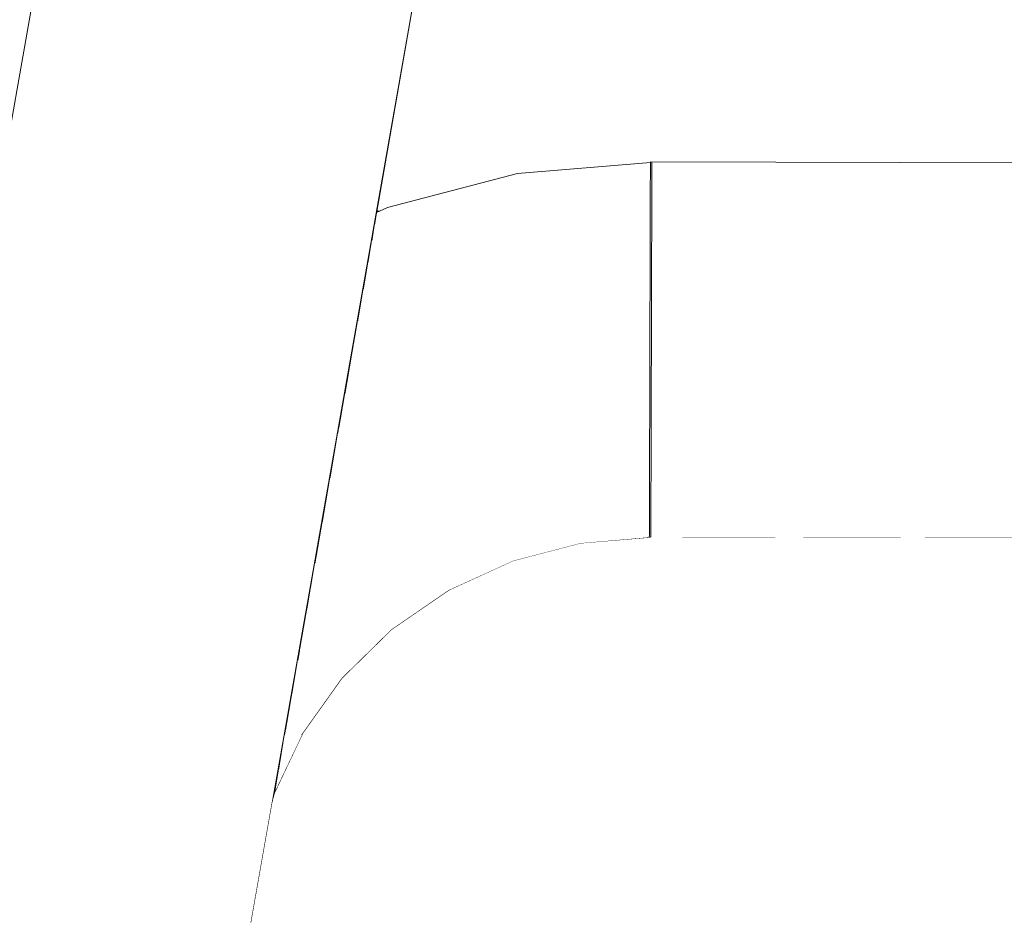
# Model space of a CAD drawing. Header units: millimetres. Extents: x -30280 to 309309, y -17460 to 4378.
# Tile 1006 of 1056: x 284858 to 284900, y -13073 to -13035. Entities that reach past the tile are written whole.
import ezdxf

# ---------------------------------------------------------------- set-up
doc = ezdxf.new("R2010")
doc.units = ezdxf.units.MM
doc.header["$MEASUREMENT"] = 0
doc.linetypes.add('Wipeout_Contour', pattern=[1000, 0, -1000])
doc.layers.add('Nuevo_08_E_Envans secs', color=7, linetype='Continuous')
doc.layers.add('Nuevo_09_EI_Mobiliari general', color=7, linetype='Continuous')
doc.layers.add('Nuevo_09_EI_Mobiliari general_Pluma_Nº__1', color=7, linetype='Continuous', lineweight=5)

# ---------------------------------------------------------------- blocks, each defined once
blk = doc.blocks.new('Elem Sección_751_7', base_point=(301400.27, -13459.976))
at = {"color": 254, "linetype": 'Wipeout_Contour', "lineweight": 0, "ltscale": 855515.925226}
blk.add_wipeout([(284873.36, -13043.221), (284873.349, -13043.285), (284873.49, -13043.221)], dxfattribs=at).dxf.layer = 'Nuevo_09_EI_Mobiliari general'
at = {"color": 254, "linetype": 'Wipeout_Contour', "lineweight": 0, "ltscale": 855512.058564}
blk.add_wipeout([(284871.739, -13052.414), (284871.688, -13052.708), (284871.843, -13052.601)], dxfattribs=at).dxf.layer = 'Nuevo_09_EI_Mobiliari general'
at = {"color": 254, "linetype": 'Wipeout_Contour', "lineweight": 0, "ltscale": 855508.47807}
blk.add_wipeout([(284869.72, -13063.864), (284870.554, -13062.694), (284869.987, -13062.353)], dxfattribs=at).dxf.layer = 'Nuevo_09_EI_Mobiliari general'
at = {"color": 254, "linetype": 'Wipeout_Contour', "lineweight": 0, "ltscale": 2851574.238294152}
blk.add_wipeout([(284835.47, -13007.674), (284835.47, -13043.221), (284857.114, -13043.221), (284859.179, -13031.509), (284860.671, -13025.942), (284863.11, -13020.719), (284866.42, -13016.001), (284870.501, -13011.93), (284875.227, -13008.632), (284877.292, -13007.674)], dxfattribs=at).dxf.layer = 'Nuevo_09_EI_Mobiliari general'
at = {"color": 254, "linetype": 'Wipeout_Contour', "lineweight": 0, "ltscale": 10843608.69459823}
blk.add_wipeout([(284874.936, -13034.287), (284873.36, -13043.221), (284873.49, -13043.221), (284873.817, -13043.071), (284879.368, -13041.62), (284885.027, -13041.147), (284885.027, -13041.12), (285060.47, -13041.603), (285235.913, -13041.12), (285235.913, -13041.147), (285241.573, -13041.62), (285247.123, -13043.071), (285247.45, -13043.221), (285247.58, -13043.221), (285246.005, -13034.287), (285245.236, -13031.419), (285243.979, -13028.729), (285242.274, -13026.298), (285240.172, -13024.201), (285237.737, -13022.502), (285235.044, -13021.252), (285232.174, -13020.49), (285229.215, -13020.239), (285229.215, -13020.217), (285073.662, -13020.652), (285073.661, -13020.725), (285060.47, -13020.689), (285047.279, -13020.725), (285047.279, -13020.652), (284891.725, -13020.217), (284891.725, -13020.239), (284888.766, -13020.49), (284885.896, -13021.252), (284883.203, -13022.502), (284880.768, -13024.201), (284878.666, -13026.298), (284876.961, -13028.729), (284875.705, -13031.419)], dxfattribs=at).dxf.layer = 'Nuevo_09_EI_Mobiliari general'
at = {"color": 254, "linetype": 'Wipeout_Contour', "lineweight": 0, "ltscale": 1140575.05183699}
blk.add_wipeout([(284810.47, -13353.819), (284867.057, -13032.898), (284865.689, -13032.657), (284810.47, -13345.819)], dxfattribs=at).dxf.layer = 'Nuevo_09_EI_Mobiliari general'
at = {"color": 254, "linetype": 'Wipeout_Contour', "lineweight": 0, "ltscale": 1140579.5670954}
blk.add_wipeout([(284811.881, -13353.819), (284868.425, -13033.139), (284867.057, -13032.898), (284810.47, -13353.819)], dxfattribs=at).dxf.layer = 'Nuevo_09_EI_Mobiliari general'
at = {"color": 254, "linetype": 'Wipeout_Contour', "lineweight": 0, "ltscale": 1140688.084983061}
blk.add_wipeout([(284873.328, -13043.405), (284873.776, -13043.2), (284873.817, -13043.071), (284873.349, -13043.285)], dxfattribs=at).dxf.layer = 'Nuevo_09_EI_Mobiliari general'
at = {"color": 254, "linetype": 'Wipeout_Contour', "lineweight": 0, "ltscale": 1140699.910991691}
blk.add_wipeout([(284879.368, -13041.62), (284873.817, -13043.071), (284873.776, -13043.2), (284879.347, -13041.743)], dxfattribs=at).dxf.layer = 'Nuevo_09_EI_Mobiliari general'
at = {"color": 254, "linetype": 'Wipeout_Contour', "lineweight": 0, "ltscale": 1425905.02358534}
blk.add_wipeout([(284879.368, -13041.62), (284879.347, -13041.743), (284885.027, -13041.269), (284885.027, -13041.242), (284885.027, -13041.147)], dxfattribs=at).dxf.layer = 'Nuevo_09_EI_Mobiliari general'
at = {"color": 254, "linetype": 'Wipeout_Contour', "lineweight": 0, "ltscale": 1140687.938415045}
blk.add_wipeout([(284873.257, -13043.81), (284873.817, -13043.554), (284873.776, -13043.2), (284873.328, -13043.405)], dxfattribs=at).dxf.layer = 'Nuevo_09_EI_Mobiliari general'
at = {"color": 254, "linetype": 'Wipeout_Contour', "lineweight": 0, "ltscale": 1140699.95541328}
blk.add_wipeout([(284879.347, -13041.743), (284873.776, -13043.2), (284873.817, -13043.554), (284879.368, -13042.102)], dxfattribs=at).dxf.layer = 'Nuevo_09_EI_Mobiliari general'
at = {"color": 254, "linetype": 'Wipeout_Contour', "lineweight": 0, "ltscale": 1425905.095113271}
blk.add_wipeout([(284879.347, -13041.743), (284879.368, -13042.102), (284885.027, -13041.629), (284885.027, -13041.603), (284885.027, -13041.269)], dxfattribs=at).dxf.layer = 'Nuevo_09_EI_Mobiliari general'
at = {"color": 254, "linetype": 'Wipeout_Contour', "lineweight": 0, "ltscale": 1140688.058961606}
blk.add_wipeout([(284873.137, -13044.489), (284873.94, -13044.122), (284873.817, -13043.554), (284873.257, -13043.81)], dxfattribs=at).dxf.layer = 'Nuevo_09_EI_Mobiliari general'
at = {"color": 254, "linetype": 'Wipeout_Contour', "lineweight": 0, "ltscale": 1140700.280185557}
blk.add_wipeout([(284879.368, -13042.102), (284873.817, -13043.554), (284873.94, -13044.122), (284879.429, -13042.686)], dxfattribs=at).dxf.layer = 'Nuevo_09_EI_Mobiliari general'
at = {"color": 254, "linetype": 'Wipeout_Contour', "lineweight": 0, "ltscale": 1425905.287934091}
blk.add_wipeout([(284879.368, -13042.102), (284879.429, -13042.686), (284885.026, -13042.219), (284885.026, -13042.192), (284885.027, -13041.629)], dxfattribs=at).dxf.layer = 'Nuevo_09_EI_Mobiliari general'
at = {"color": 254, "linetype": 'Wipeout_Contour', "lineweight": 0, "ltscale": 1140688.259359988}
blk.add_wipeout([(284873.137, -13044.489), (284872.972, -13045.421), (284874.14, -13044.887), (284873.94, -13044.122)], dxfattribs=at).dxf.layer = 'Nuevo_09_EI_Mobiliari general'
at = {"color": 254, "linetype": 'Wipeout_Contour', "lineweight": 0, "ltscale": 1141084.018716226}
blk.add_wipeout([(284885.027, -13041.12), (284885.027, -13041.242), (285060.47, -13041.724), (285060.47, -13041.603)], dxfattribs=at).dxf.layer = 'Nuevo_09_EI_Mobiliari general'
at = {"color": 254, "linetype": 'Wipeout_Contour', "lineweight": 0, "ltscale": 1140700.882680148}
blk.add_wipeout([(284879.429, -13042.686), (284873.94, -13044.122), (284874.14, -13044.887), (284879.53, -13043.478)], dxfattribs=at).dxf.layer = 'Nuevo_09_EI_Mobiliari general'
at = {"color": 254, "linetype": 'Wipeout_Contour', "lineweight": 0, "ltscale": 1425905.606142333}
blk.add_wipeout([(284879.429, -13042.686), (284879.53, -13043.478), (284885.024, -13043.019), (284885.024, -13042.992), (284885.026, -13042.219)], dxfattribs=at).dxf.layer = 'Nuevo_09_EI_Mobiliari general'
at = {"color": 254, "linetype": 'Wipeout_Contour', "lineweight": 0, "ltscale": 1140688.547370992}
blk.add_wipeout([(284872.972, -13045.421), (284872.769, -13046.577), (284874.412, -13045.826), (284874.14, -13044.887)], dxfattribs=at).dxf.layer = 'Nuevo_09_EI_Mobiliari general'
at = {"color": 254, "linetype": 'Wipeout_Contour', "lineweight": 0, "ltscale": 1141084.06283498}
blk.add_wipeout([(284885.027, -13041.242), (284885.027, -13041.603), (285060.47, -13042.085), (285060.47, -13041.724)], dxfattribs=at).dxf.layer = 'Nuevo_09_EI_Mobiliari general'
at = {"color": 254, "linetype": 'Wipeout_Contour', "lineweight": 0, "ltscale": 1140701.744461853}
blk.add_wipeout([(284879.53, -13043.478), (284874.14, -13044.887), (284874.412, -13045.826), (284879.667, -13044.452)], dxfattribs=at).dxf.layer = 'Nuevo_09_EI_Mobiliari general'
at = {"layer": 'Nuevo_09_EI_Mobiliari general_Pluma_Nº__1', "color": 7, "linetype": 'Continuous', "lineweight": 5}
for p, q in [((284885.027, -13041.12), (284885.027, -13041.242)), ((284885.089, -13041.142), (284885.09, -13041.242))]:
    blk.add_line(p, q, dxfattribs=at)
at = {"color": 254, "linetype": 'Wipeout_Contour', "lineweight": 0, "ltscale": 1141084.148377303}
blk.add_wipeout([(284885.026, -13042.192), (285060.47, -13042.674), (285060.47, -13042.085), (284885.027, -13041.603)], dxfattribs=at).dxf.layer = 'Nuevo_09_EI_Mobiliari general'
at = {"color": 254, "linetype": 'Wipeout_Contour', "lineweight": 0, "ltscale": 1425906.041116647}
blk.add_wipeout([(284879.53, -13043.478), (284879.667, -13044.452), (284885.022, -13044.005), (284885.022, -13043.978), (284885.024, -13043.019)], dxfattribs=at).dxf.layer = 'Nuevo_09_EI_Mobiliari general'
at = {"color": 254, "linetype": 'Wipeout_Contour', "lineweight": 0, "ltscale": 1140688.923242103}
blk.add_wipeout([(284872.769, -13046.577), (284872.531, -13047.923), (284874.748, -13046.911), (284874.412, -13045.826)], dxfattribs=at).dxf.layer = 'Nuevo_09_EI_Mobiliari general'
at = {"layer": 'Nuevo_09_EI_Mobiliari general_Pluma_Nº__1', "color": 7, "linetype": 'Continuous', "lineweight": 5}
for p, q in [((284879.368, -13041.62), (284885.027, -13041.147)), ((284885.027, -13041.12), (285067.026, -13041.621)), ((284885.027, -13041.242), (284885.027, -13041.603)), ((284885.09, -13041.242), (284885.09, -13041.603))]:
    blk.add_line(p, q, dxfattribs=at)
at = {"color": 254, "linetype": 'Wipeout_Contour', "lineweight": 0, "ltscale": 1141084.272751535}
blk.add_wipeout([(284885.026, -13042.192), (284885.024, -13042.992), (285060.47, -13043.474), (285060.47, -13042.674)], dxfattribs=at).dxf.layer = 'Nuevo_09_EI_Mobiliari general'
at = {"color": 254, "linetype": 'Wipeout_Contour', "lineweight": 0, "ltscale": 1140702.839231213}
blk.add_wipeout([(284879.667, -13044.452), (284874.412, -13045.826), (284874.748, -13046.911), (284879.836, -13045.58)], dxfattribs=at).dxf.layer = 'Nuevo_09_EI_Mobiliari general'
at = {"layer": 'Nuevo_09_EI_Mobiliari general_Pluma_Nº__1', "color": 7, "linetype": 'Continuous', "lineweight": 5}
for p, q in [((284885.027, -13041.603), (284885.026, -13042.192)), ((284885.09, -13041.603), (284885.089, -13042.192))]:
    blk.add_line(p, q, dxfattribs=at)
at = {"color": 254, "linetype": 'Wipeout_Contour', "lineweight": 0, "ltscale": 1425906.580086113}
blk.add_wipeout([(284879.667, -13044.452), (284879.836, -13045.58), (284885.019, -13045.147), (284885.019, -13045.12), (284885.022, -13044.005)], dxfattribs=at).dxf.layer = 'Nuevo_09_EI_Mobiliari general'
at = {"color": 254, "linetype": 'Wipeout_Contour', "lineweight": 0, "ltscale": 1140689.379808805}
blk.add_wipeout([(284872.531, -13047.923), (284872.268, -13049.418), (284875.136, -13048.107), (284874.748, -13046.911)], dxfattribs=at).dxf.layer = 'Nuevo_09_EI_Mobiliari general'
at = {"color": 254, "linetype": 'Wipeout_Contour', "lineweight": 0, "ltscale": 1141084.432184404}
blk.add_wipeout([(284885.024, -13042.992), (284885.022, -13043.978), (285060.47, -13044.46), (285060.47, -13043.474)], dxfattribs=at).dxf.layer = 'Nuevo_09_EI_Mobiliari general'
at = {"color": 254, "linetype": 'Wipeout_Contour', "lineweight": 0, "ltscale": 1140704.133632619}
blk.add_wipeout([(284879.836, -13045.58), (284874.748, -13046.911), (284875.136, -13048.107), (284880.032, -13046.827)], dxfattribs=at).dxf.layer = 'Nuevo_09_EI_Mobiliari general'
at = {"layer": 'Nuevo_09_EI_Mobiliari general_Pluma_Nº__1', "color": 7, "linetype": 'Continuous', "lineweight": 5}
for p, q in [((284885.026, -13042.192), (284885.024, -13042.992)), ((284885.089, -13042.192), (284885.087, -13042.992))]:
    blk.add_line(p, q, dxfattribs=at)
at = {"color": 254, "linetype": 'Wipeout_Contour', "lineweight": 0, "ltscale": 1425907.20689669}
blk.add_wipeout([(284879.836, -13045.58), (284880.032, -13046.827), (284885.016, -13046.411), (284885.016, -13046.384), (284885.019, -13045.147)], dxfattribs=at).dxf.layer = 'Nuevo_09_EI_Mobiliari general'
at = {"color": 254, "linetype": 'Wipeout_Contour', "lineweight": 0, "ltscale": 1140689.905065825}
blk.add_wipeout([(284872.268, -13049.418), (284871.986, -13051.016), (284875.566, -13049.38), (284875.136, -13048.107)], dxfattribs=at).dxf.layer = 'Nuevo_09_EI_Mobiliari general'
at = {"color": 254, "linetype": 'Wipeout_Contour', "lineweight": 0, "ltscale": 1141084.621843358}
blk.add_wipeout([(284885.022, -13043.978), (284885.019, -13045.12), (285060.47, -13045.603), (285060.47, -13044.46)], dxfattribs=at).dxf.layer = 'Nuevo_09_EI_Mobiliari general'
at = {"color": 254, "linetype": 'Wipeout_Contour', "lineweight": 0, "ltscale": 1140705.588276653}
blk.add_wipeout([(284880.032, -13046.827), (284875.136, -13048.107), (284875.566, -13049.38), (284880.248, -13048.156)], dxfattribs=at).dxf.layer = 'Nuevo_09_EI_Mobiliari general'
at = {"layer": 'Nuevo_09_EI_Mobiliari general_Pluma_Nº__1', "color": 7, "linetype": 'Continuous', "lineweight": 5}
for p, q in [((284885.024, -13042.992), (284885.022, -13043.978)), ((284885.087, -13042.992), (284885.085, -13043.978))]:
    blk.add_line(p, q, dxfattribs=at)
at = {"color": 254, "linetype": 'Wipeout_Contour', "lineweight": 0, "ltscale": 1425907.902629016}
blk.add_wipeout([(284880.032, -13046.827), (284880.248, -13048.156), (284885.012, -13047.758), (284885.012, -13047.731), (284885.016, -13046.411)], dxfattribs=at).dxf.layer = 'Nuevo_09_EI_Mobiliari general'
at = {"color": 254, "linetype": 'Wipeout_Contour', "lineweight": 0, "ltscale": 1425861.740483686}
blk.add_wipeout([(284871.986, -13051.016), (284871.739, -13052.414), (284871.843, -13052.601), (284876.024, -13050.69), (284875.566, -13049.38)], dxfattribs=at).dxf.layer = 'Nuevo_09_EI_Mobiliari general'
at = {"color": 254, "linetype": 'Wipeout_Contour', "lineweight": 0, "ltscale": 1141084.835969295}
blk.add_wipeout([(284885.019, -13045.12), (284885.016, -13046.384), (285060.47, -13046.866), (285060.47, -13045.603)], dxfattribs=at).dxf.layer = 'Nuevo_09_EI_Mobiliari general'
at = {"color": 254, "linetype": 'Wipeout_Contour', "lineweight": 0, "ltscale": 1140707.15894618}
blk.add_wipeout([(284880.248, -13048.156), (284875.566, -13049.38), (284876.024, -13050.69), (284880.479, -13049.526)], dxfattribs=at).dxf.layer = 'Nuevo_09_EI_Mobiliari general'
at = {"color": 254, "linetype": 'Wipeout_Contour', "lineweight": 0, "ltscale": 1140683.343983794}
blk.add_wipeout([(284871.688, -13052.708), (284871.35, -13054.623), (284872.535, -13053.808), (284871.843, -13052.601)], dxfattribs=at).dxf.layer = 'Nuevo_09_EI_Mobiliari general'
at = {"layer": 'Nuevo_09_EI_Mobiliari general_Pluma_Nº__1', "color": 7, "linetype": 'Continuous', "lineweight": 5}
for p, q in [((284885.022, -13043.978), (284885.019, -13045.12)), ((284885.085, -13043.978), (284885.082, -13045.12))]:
    blk.add_line(p, q, dxfattribs=at)
at = {"color": 254, "linetype": 'Wipeout_Contour', "lineweight": 0, "ltscale": 1140725.549421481}
blk.add_wipeout([(284885.075, -13047.753), (284880.248, -13048.156), (284880.479, -13049.526), (284885.071, -13049.142)], dxfattribs=at).dxf.layer = 'Nuevo_09_EI_Mobiliari general'
at = {"color": 254, "linetype": 'Wipeout_Contour', "lineweight": 0, "ltscale": 1140692.27574151}
blk.add_wipeout([(284876.024, -13050.69), (284871.843, -13052.601), (284872.535, -13053.808), (284876.496, -13051.998)], dxfattribs=at).dxf.layer = 'Nuevo_09_EI_Mobiliari general'
at = {"color": 254, "linetype": 'Wipeout_Contour', "lineweight": 0, "ltscale": 1141085.068063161}
blk.add_wipeout([(284885.016, -13046.384), (284885.012, -13047.731), (285060.47, -13048.213), (285060.47, -13046.866)], dxfattribs=at).dxf.layer = 'Nuevo_09_EI_Mobiliari general'
at = {"color": 254, "linetype": 'Wipeout_Contour', "lineweight": 0, "ltscale": 1140708.797949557}
blk.add_wipeout([(284880.479, -13049.526), (284876.024, -13050.69), (284876.496, -13051.998), (284880.717, -13050.895)], dxfattribs=at).dxf.layer = 'Nuevo_09_EI_Mobiliari general'
at = {"color": 254, "linetype": 'Wipeout_Contour', "lineweight": 0, "ltscale": 1140684.212528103}
blk.add_wipeout([(284871.35, -13054.623), (284871.021, -13056.49), (284873.228, -13054.973), (284872.535, -13053.808)], dxfattribs=at).dxf.layer = 'Nuevo_09_EI_Mobiliari general'
at = {"layer": 'Nuevo_09_EI_Mobiliari general_Pluma_Nº__1', "color": 7, "linetype": 'Continuous', "lineweight": 5}
for p, q in [((284885.019, -13045.12), (284885.016, -13046.384)), ((284885.082, -13045.12), (284885.079, -13046.384))]:
    blk.add_line(p, q, dxfattribs=at)
at = {"color": 254, "linetype": 'Wipeout_Contour', "lineweight": 0, "ltscale": 1140726.258363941}
blk.add_wipeout([(284885.071, -13049.142), (284880.479, -13049.526), (284880.717, -13050.895), (284885.067, -13050.531)], dxfattribs=at).dxf.layer = 'Nuevo_09_EI_Mobiliari general'
at = {"color": 254, "linetype": 'Wipeout_Contour', "lineweight": 0, "ltscale": 1140694.827141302}
blk.add_wipeout([(284876.496, -13051.998), (284872.535, -13053.808), (284873.228, -13054.973), (284876.969, -13053.263)], dxfattribs=at).dxf.layer = 'Nuevo_09_EI_Mobiliari general'
at = {"color": 254, "linetype": 'Wipeout_Contour', "lineweight": 0, "ltscale": 1996799.134057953}
blk.add_wipeout([(284885.012, -13047.758), (284885.075, -13047.753), (284885.071, -13049.12), (285053.932, -13049.585), (285053.928, -13048.231), (285060.47, -13048.213), (284885.012, -13047.731)], dxfattribs=at).dxf.layer = 'Nuevo_09_EI_Mobiliari general'
at = {"color": 254, "linetype": 'Wipeout_Contour', "lineweight": 0, "ltscale": 1140710.455579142}
blk.add_wipeout([(284880.717, -13050.895), (284876.496, -13051.998), (284876.969, -13053.263), (284880.955, -13052.221)], dxfattribs=at).dxf.layer = 'Nuevo_09_EI_Mobiliari general'
at = {"color": 254, "linetype": 'Wipeout_Contour', "lineweight": 0, "ltscale": 1140685.157339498}
blk.add_wipeout([(284870.711, -13058.252), (284873.899, -13056.06), (284873.228, -13054.973), (284871.021, -13056.489)], dxfattribs=at).dxf.layer = 'Nuevo_09_EI_Mobiliari general'
at = {"layer": 'Nuevo_09_EI_Mobiliari general_Pluma_Nº__1', "color": 7, "linetype": 'Continuous', "lineweight": 5}
for p, q in [((284885.016, -13046.384), (284885.012, -13047.731)), ((284885.079, -13046.384), (284885.075, -13047.731))]:
    blk.add_line(p, q, dxfattribs=at)
at = {"color": 254, "linetype": 'Wipeout_Contour', "lineweight": 0, "ltscale": 1140726.971656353}
blk.add_wipeout([(284885.067, -13050.531), (284880.717, -13050.895), (284880.955, -13052.221), (284885.064, -13051.878)], dxfattribs=at).dxf.layer = 'Nuevo_09_EI_Mobiliari general'
at = {"color": 254, "linetype": 'Wipeout_Contour', "lineweight": 0, "ltscale": 1140697.333239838}
blk.add_wipeout([(284876.969, -13053.263), (284873.228, -13054.973), (284873.899, -13056.06), (284877.427, -13054.448)], dxfattribs=at).dxf.layer = 'Nuevo_09_EI_Mobiliari general'
at = {"color": 254, "linetype": 'Wipeout_Contour', "lineweight": 0, "ltscale": 855510.313934}
blk.add_wipeout([(284870.359, -13060.246), (284871.522, -13059.104), (284870.711, -13058.252)], dxfattribs=at).dxf.layer = 'Nuevo_09_EI_Mobiliari general'
at = {"color": 254, "linetype": 'Wipeout_Contour', "lineweight": 0, "ltscale": 1426457.372692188}
blk.add_wipeout([(284885.068, -13050.509), (285060.47, -13050.992), (285067.004, -13050.974), (285067.008, -13049.621), (284885.071, -13049.12)], dxfattribs=at).dxf.layer = 'Nuevo_09_EI_Mobiliari general'
at = {"color": 254, "linetype": 'Wipeout_Contour', "lineweight": 0, "ltscale": 1140712.081629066}
blk.add_wipeout([(284880.955, -13052.221), (284876.969, -13053.263), (284877.427, -13054.448), (284881.185, -13053.466)], dxfattribs=at).dxf.layer = 'Nuevo_09_EI_Mobiliari general'
at = {"color": 254, "linetype": 'Wipeout_Contour', "lineweight": 0, "ltscale": 1140687.022377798}
blk.add_wipeout([(284873.899, -13056.06), (284870.711, -13058.252), (284871.522, -13059.104), (284874.529, -13057.037)], dxfattribs=at).dxf.layer = 'Nuevo_09_EI_Mobiliari general'
at = {"layer": 'Nuevo_09_EI_Mobiliari general_Pluma_Nº__1', "color": 7, "linetype": 'Continuous', "lineweight": 5}
for p, q in [((284885.012, -13047.731), (284885.009, -13049.12)), ((284885.075, -13047.731), (284885.071, -13049.12))]:
    blk.add_line(p, q, dxfattribs=at)
at = {"color": 254, "linetype": 'Wipeout_Contour', "lineweight": 0, "ltscale": 1140727.66781935}
blk.add_wipeout([(284885.064, -13051.878), (284880.955, -13052.221), (284881.185, -13053.466), (284885.06, -13053.142)], dxfattribs=at).dxf.layer = 'Nuevo_09_EI_Mobiliari general'
at = {"color": 254, "linetype": 'Wipeout_Contour', "lineweight": 0, "ltscale": 1140699.718083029}
blk.add_wipeout([(284877.427, -13054.448), (284873.899, -13056.06), (284874.529, -13057.037), (284877.857, -13055.516)], dxfattribs=at).dxf.layer = 'Nuevo_09_EI_Mobiliari general'
at = {"color": 254, "linetype": 'Wipeout_Contour', "lineweight": 0, "ltscale": 1140681.265688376}
blk.add_wipeout([(284870.358, -13060.247), (284870.05, -13061.993), (284872.255, -13059.828), (284871.522, -13059.104)], dxfattribs=at).dxf.layer = 'Nuevo_09_EI_Mobiliari general'
at = {"color": 254, "linetype": 'Wipeout_Contour', "lineweight": 0, "ltscale": 1426431.512292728}
blk.add_wipeout([(284885.068, -13050.509), (284885.064, -13051.856), (285053.94, -13052.321), (285053.936, -13051.01), (285060.47, -13050.992)], dxfattribs=at).dxf.layer = 'Nuevo_09_EI_Mobiliari general'
at = {"color": 254, "linetype": 'Wipeout_Contour', "lineweight": 0, "ltscale": 1140713.62692297}
blk.add_wipeout([(284881.185, -13053.466), (284877.427, -13054.448), (284877.857, -13055.516), (284881.402, -13054.589)], dxfattribs=at).dxf.layer = 'Nuevo_09_EI_Mobiliari general'
at = {"color": 254, "linetype": 'Wipeout_Contour', "lineweight": 0, "ltscale": 1140689.919813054}
blk.add_wipeout([(284874.529, -13057.037), (284871.522, -13059.104), (284872.255, -13059.828), (284875.099, -13057.873)], dxfattribs=at).dxf.layer = 'Nuevo_09_EI_Mobiliari general'
at = {"layer": 'Nuevo_09_EI_Mobiliari general_Pluma_Nº__1', "color": 7, "linetype": 'Continuous', "lineweight": 5}
for p, q in [((284885.009, -13049.12), (284885.005, -13050.509)), ((284885.071, -13049.12), (284885.068, -13050.509))]:
    blk.add_line(p, q, dxfattribs=at)
at = {"color": 254, "linetype": 'Wipeout_Contour', "lineweight": 0, "ltscale": 1140728.32596366}
blk.add_wipeout([(284885.06, -13053.142), (284881.185, -13053.466), (284881.402, -13054.589), (284885.056, -13054.284)], dxfattribs=at).dxf.layer = 'Nuevo_09_EI_Mobiliari general'
at = {"color": 254, "linetype": 'Wipeout_Contour', "lineweight": 0, "ltscale": 1140701.9094683}
blk.add_wipeout([(284877.857, -13055.516), (284874.529, -13057.037), (284875.099, -13057.873), (284878.245, -13056.435)], dxfattribs=at).dxf.layer = 'Nuevo_09_EI_Mobiliari general'
at = {"color": 254, "linetype": 'Wipeout_Contour', "lineweight": 0, "ltscale": 1425852.644732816}
blk.add_wipeout([(284870.05, -13061.993), (284869.987, -13062.353), (284870.554, -13062.694), (284872.887, -13060.401), (284872.255, -13059.828)], dxfattribs=at).dxf.layer = 'Nuevo_09_EI_Mobiliari general'
at = {"color": 254, "linetype": 'Wipeout_Contour', "lineweight": 0, "ltscale": 1426425.214416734}
blk.add_wipeout([(284885.064, -13051.856), (284885.06, -13053.12), (285053.944, -13053.585), (285053.94, -13052.357), (285053.94, -13052.321)], dxfattribs=at).dxf.layer = 'Nuevo_09_EI_Mobiliari general'
at = {"color": 254, "linetype": 'Wipeout_Contour', "lineweight": 0, "ltscale": 1140715.044800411}
blk.add_wipeout([(284881.402, -13054.589), (284877.857, -13055.516), (284878.245, -13056.435), (284881.597, -13055.559)], dxfattribs=at).dxf.layer = 'Nuevo_09_EI_Mobiliari general'
at = {"color": 254, "linetype": 'Wipeout_Contour', "lineweight": 0, "ltscale": 1140692.475752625}
blk.add_wipeout([(284875.099, -13057.873), (284872.255, -13059.828), (284872.887, -13060.401), (284875.59, -13058.544)], dxfattribs=at).dxf.layer = 'Nuevo_09_EI_Mobiliari general'
at = {"color": 254, "linetype": 'Wipeout_Contour', "lineweight": 0, "ltscale": 1140678.603153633}
blk.add_wipeout([(284869.447, -13065.416), (284871.166, -13063.002), (284870.554, -13062.694), (284869.72, -13063.864)], dxfattribs=at).dxf.layer = 'Nuevo_09_EI_Mobiliari general'
at = {"layer": 'Nuevo_09_EI_Mobiliari general_Pluma_Nº__1', "color": 7, "linetype": 'Continuous', "lineweight": 5}
for p, q in [((284885.005, -13050.509), (284885.001, -13051.856)), ((284885.068, -13050.509), (284885.064, -13051.856))]:
    blk.add_line(p, q, dxfattribs=at)
at = {"color": 254, "linetype": 'Wipeout_Contour', "lineweight": 0, "ltscale": 1140728.92640857}
blk.add_wipeout([(284885.056, -13054.284), (284881.402, -13054.589), (284881.597, -13055.559), (284885.053, -13055.27)], dxfattribs=at).dxf.layer = 'Nuevo_09_EI_Mobiliari general'
at = {"color": 254, "linetype": 'Wipeout_Contour', "lineweight": 0, "ltscale": 1140703.841126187}
blk.add_wipeout([(284878.245, -13056.435), (284875.099, -13057.873), (284875.59, -13058.544), (284878.58, -13057.177)], dxfattribs=at).dxf.layer = 'Nuevo_09_EI_Mobiliari general'
at = {"color": 254, "linetype": 'Wipeout_Contour', "lineweight": 0, "ltscale": 1140685.138054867}
blk.add_wipeout([(284872.887, -13060.401), (284870.554, -13062.694), (284871.166, -13063.002), (284873.401, -13060.807)], dxfattribs=at).dxf.layer = 'Nuevo_09_EI_Mobiliari general'
at = {"color": 254, "linetype": 'Wipeout_Contour', "lineweight": 0, "ltscale": 855507.002485}
blk.add_wipeout([(284869.422, -13065.557), (284869.143, -13067.137), (284869.864, -13065.618)], dxfattribs=at).dxf.layer = 'Nuevo_09_EI_Mobiliari general'
at = {"color": 254, "linetype": 'Wipeout_Contour', "lineweight": 0, "ltscale": 1426425.497181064}
blk.add_wipeout([(284885.06, -13053.12), (284885.056, -13054.263), (285053.947, -13054.727), (285053.944, -13053.621), (285053.944, -13053.585)], dxfattribs=at).dxf.layer = 'Nuevo_09_EI_Mobiliari general'
at = {"color": 254, "linetype": 'Wipeout_Contour', "lineweight": 0, "ltscale": 1140716.292510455}
blk.add_wipeout([(284881.597, -13055.559), (284878.245, -13056.435), (284878.58, -13057.177), (284881.766, -13056.344)], dxfattribs=at).dxf.layer = 'Nuevo_09_EI_Mobiliari general'
at = {"color": 254, "linetype": 'Wipeout_Contour', "lineweight": 0, "ltscale": 1140694.612886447}
blk.add_wipeout([(284875.59, -13058.544), (284872.887, -13060.401), (284873.401, -13060.807), (284875.989, -13059.028)], dxfattribs=at).dxf.layer = 'Nuevo_09_EI_Mobiliari general'
at = {"color": 254, "linetype": 'Wipeout_Contour', "lineweight": 0, "ltscale": 1425849.138416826}
blk.add_wipeout([(284869.447, -13065.416), (284869.422, -13065.557), (284869.864, -13065.618), (284871.617, -13063.156), (284871.166, -13063.002)], dxfattribs=at).dxf.layer = 'Nuevo_09_EI_Mobiliari general'
at = {"layer": 'Nuevo_09_EI_Mobiliari general_Pluma_Nº__1', "color": 7, "linetype": 'Continuous', "lineweight": 5}
for p, q in [((284885.001, -13051.856), (284884.997, -13053.12)), ((284885.064, -13051.856), (284885.06, -13053.12))]:
    blk.add_line(p, q, dxfattribs=at)
at = {"color": 254, "linetype": 'Wipeout_Contour', "lineweight": 0, "ltscale": 1140729.451243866}
blk.add_wipeout([(284885.053, -13055.27), (284881.597, -13055.559), (284881.766, -13056.344), (284885.05, -13056.07)], dxfattribs=at).dxf.layer = 'Nuevo_09_EI_Mobiliari general'
at = {"color": 254, "linetype": 'Wipeout_Contour', "lineweight": 0, "ltscale": 1140705.454703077}
blk.add_wipeout([(284878.58, -13057.177), (284875.59, -13058.544), (284875.989, -13059.028), (284878.852, -13057.72)], dxfattribs=at).dxf.layer = 'Nuevo_09_EI_Mobiliari general'
at = {"color": 254, "linetype": 'Wipeout_Contour', "lineweight": 0, "ltscale": 1140687.147350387}
blk.add_wipeout([(284873.401, -13060.807), (284871.166, -13063.002), (284871.617, -13063.156), (284873.779, -13061.033)], dxfattribs=at).dxf.layer = 'Nuevo_09_EI_Mobiliari general'
at = {"color": 254, "linetype": 'Wipeout_Contour', "lineweight": 0, "ltscale": 1140676.326610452}
blk.add_wipeout([(284868.974, -13068.097), (284870.176, -13065.562), (284869.864, -13065.618), (284869.143, -13067.137)], dxfattribs=at).dxf.layer = 'Nuevo_09_EI_Mobiliari general'
at = {"color": 254, "linetype": 'Wipeout_Contour', "lineweight": 0, "ltscale": 1426425.749286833}
blk.add_wipeout([(284885.053, -13055.249), (285053.95, -13055.713), (285053.947, -13054.763), (285053.947, -13054.727), (284885.056, -13054.263)], dxfattribs=at).dxf.layer = 'Nuevo_09_EI_Mobiliari general'
at = {"color": 254, "linetype": 'Wipeout_Contour', "lineweight": 0, "ltscale": 1140717.332463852}
blk.add_wipeout([(284881.766, -13056.344), (284878.58, -13057.177), (284878.852, -13057.72), (284881.903, -13056.922)], dxfattribs=at).dxf.layer = 'Nuevo_09_EI_Mobiliari general'
at = {"color": 254, "linetype": 'Wipeout_Contour', "lineweight": 0, "ltscale": 1140696.266648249}
blk.add_wipeout([(284875.989, -13059.028), (284873.401, -13060.807), (284873.779, -13061.033), (284876.283, -13059.312)], dxfattribs=at).dxf.layer = 'Nuevo_09_EI_Mobiliari general'
at = {"color": 254, "linetype": 'Wipeout_Contour', "lineweight": 0, "ltscale": 1140681.183721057}
blk.add_wipeout([(284871.617, -13063.156), (284869.864, -13065.618), (284870.176, -13065.562), (284871.893, -13063.151)], dxfattribs=at).dxf.layer = 'Nuevo_09_EI_Mobiliari general'
at = {"color": 254, "linetype": 'Wipeout_Contour', "lineweight": 0, "ltscale": 855505.676953}
blk.add_wipeout([(284868.968, -13068.13), (284868.914, -13068.438), (284869.025, -13068.03)], dxfattribs=at).dxf.layer = 'Nuevo_09_EI_Mobiliari general'
at = {"layer": 'Nuevo_09_EI_Mobiliari general_Pluma_Nº__1', "color": 7, "linetype": 'Continuous', "lineweight": 5}
for p, q in [((284884.997, -13053.12), (284884.994, -13054.262)), ((284885.06, -13053.12), (284885.056, -13054.263))]:
    blk.add_line(p, q, dxfattribs=at)
at = {"color": 254, "linetype": 'Wipeout_Contour', "lineweight": 0, "ltscale": 1140729.884815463}
blk.add_wipeout([(284885.05, -13056.07), (284881.766, -13056.344), (284881.903, -13056.922), (284885.048, -13056.659)], dxfattribs=at).dxf.layer = 'Nuevo_09_EI_Mobiliari general'
at = {"color": 254, "linetype": 'Wipeout_Contour', "lineweight": 0, "ltscale": 1140706.701478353}
blk.add_wipeout([(284878.852, -13057.72), (284875.989, -13059.028), (284876.283, -13059.312), (284879.053, -13058.046)], dxfattribs=at).dxf.layer = 'Nuevo_09_EI_Mobiliari general'
at = {"color": 254, "linetype": 'Wipeout_Contour', "lineweight": 0, "ltscale": 1140688.510536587}
blk.add_wipeout([(284873.779, -13061.033), (284871.617, -13063.156), (284871.893, -13063.151), (284874.01, -13061.071)], dxfattribs=at).dxf.layer = 'Nuevo_09_EI_Mobiliari general'
at = {"color": 254, "linetype": 'Wipeout_Contour', "lineweight": 0, "ltscale": 1425845.583268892}
blk.add_wipeout([(284868.974, -13068.097), (284868.968, -13068.13), (284869.025, -13068.03), (284870.234, -13065.481), (284870.176, -13065.562)], dxfattribs=at).dxf.layer = 'Nuevo_09_EI_Mobiliari general'
at = {"color": 254, "linetype": 'Wipeout_Contour', "lineweight": 0, "ltscale": 1140585.055929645}
blk.add_wipeout([(284813.248, -13353.819), (284869.752, -13033.373), (284868.425, -13033.139), (284811.881, -13353.819)], dxfattribs=at).dxf.layer = 'Nuevo_09_EI_Mobiliari general'
at = {"color": 254, "linetype": 'Wipeout_Contour', "lineweight": 0, "ltscale": 1140718.133302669}
blk.add_wipeout([(284881.903, -13056.922), (284878.852, -13057.72), (284879.053, -13058.046), (284882.004, -13057.274)], dxfattribs=at).dxf.layer = 'Nuevo_09_EI_Mobiliari general'
at = {"color": 254, "linetype": 'Wipeout_Contour', "lineweight": 0, "ltscale": 1140697.387113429}
blk.add_wipeout([(284876.283, -13059.312), (284873.779, -13061.033), (284874.01, -13061.071), (284876.463, -13059.386)], dxfattribs=at).dxf.layer = 'Nuevo_09_EI_Mobiliari general'
at = {"color": 254, "linetype": 'Wipeout_Contour', "lineweight": 0, "ltscale": 1140590.293318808}
blk.add_wipeout([(284813.248, -13353.819), (284814.532, -13353.819), (284870.996, -13033.593), (284869.752, -13033.373)], dxfattribs=at).dxf.layer = 'Nuevo_09_EI_Mobiliari general'
at = {"color": 254, "linetype": 'Wipeout_Contour', "lineweight": 0, "ltscale": 1140730.214125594}
blk.add_wipeout([(284885.048, -13056.659), (284881.903, -13056.922), (284882.004, -13057.274), (284885.046, -13057.02)], dxfattribs=at).dxf.layer = 'Nuevo_09_EI_Mobiliari general'
at = {"color": 254, "linetype": 'Wipeout_Contour', "lineweight": 0, "ltscale": 1140707.543762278}
blk.add_wipeout([(284879.053, -13058.046), (284876.283, -13059.312), (284876.463, -13059.386), (284879.175, -13058.146)], dxfattribs=at).dxf.layer = 'Nuevo_09_EI_Mobiliari general'
at = {"color": 254, "linetype": 'Wipeout_Contour', "lineweight": 0, "ltscale": 1140595.120175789}
blk.add_wipeout([(284814.532, -13353.819), (284815.692, -13353.819), (284872.121, -13033.791), (284870.996, -13033.593)], dxfattribs=at).dxf.layer = 'Nuevo_09_EI_Mobiliari general'
at = {"color": 254, "linetype": 'Wipeout_Contour', "lineweight": 0, "ltscale": 1426425.963362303}
blk.add_wipeout([(284885.05, -13056.048), (285053.953, -13056.513), (285053.95, -13055.749), (285053.95, -13055.713), (284885.053, -13055.249)], dxfattribs=at).dxf.layer = 'Nuevo_09_EI_Mobiliari general'
at = {"color": 254, "linetype": 'Wipeout_Contour', "lineweight": 0, "ltscale": 1140718.670758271}
blk.add_wipeout([(284882.004, -13057.274), (284879.053, -13058.046), (284879.175, -13058.146), (284882.066, -13057.391)], dxfattribs=at).dxf.layer = 'Nuevo_09_EI_Mobiliari general'
at = {"layer": 'Nuevo_09_EI_Mobiliari general_Pluma_Nº__1', "color": 7, "linetype": 'Continuous', "lineweight": 5}
for p, q in [((284884.994, -13054.262), (284884.99, -13055.248)), ((284885.056, -13054.263), (284885.053, -13055.249)), ((284876.463, -13059.386), (284879.175, -13058.146))]:
    blk.add_line(p, q, dxfattribs=at)
at = {"color": 254, "linetype": 'Wipeout_Contour', "lineweight": 0, "ltscale": 1140599.389781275}
blk.add_wipeout([(284815.692, -13353.819), (284816.693, -13353.819), (284873.092, -13033.962), (284872.121, -13033.791)], dxfattribs=at).dxf.layer = 'Nuevo_09_EI_Mobiliari general'
at = {"color": 254, "linetype": 'Wipeout_Contour', "lineweight": 0, "ltscale": 1140730.429153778}
blk.add_wipeout([(284885.046, -13057.02), (284882.004, -13057.274), (284882.066, -13057.391), (284885.045, -13057.142)], dxfattribs=at).dxf.layer = 'Nuevo_09_EI_Mobiliari general'
at = {"layer": 'Nuevo_09_EI_Mobiliari general_Pluma_Nº__1', "color": 7, "linetype": 'Continuous', "lineweight": 5}
blk.add_line((284879.175, -13058.146), (284882.066, -13057.391), dxfattribs=at)
at = {"color": 254, "linetype": 'Wipeout_Contour', "lineweight": 0, "ltscale": 1140602.972457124}
blk.add_wipeout([(284817.505, -13353.819), (284873.88, -13034.101), (284873.092, -13033.962), (284816.693, -13353.819)], dxfattribs=at).dxf.layer = 'Nuevo_09_EI_Mobiliari general'
at = {"color": 254, "linetype": 'Wipeout_Contour', "lineweight": 0, "ltscale": 1426426.13348348}
blk.add_wipeout([(284885.048, -13056.638), (285053.955, -13057.102), (285053.953, -13056.549), (285053.953, -13056.513), (284885.05, -13056.048)], dxfattribs=at).dxf.layer = 'Nuevo_09_EI_Mobiliari general'
at = {"layer": 'Nuevo_09_EI_Mobiliari general_Pluma_Nº__1', "color": 7, "linetype": 'Continuous', "lineweight": 5}
for p, q in [((284884.99, -13055.248), (284884.988, -13056.048)), ((284885.053, -13055.249), (284885.05, -13056.048))]:
    blk.add_line(p, q, dxfattribs=at)
at = {"color": 254, "linetype": 'Wipeout_Contour', "lineweight": 0, "ltscale": 1140605.759307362}
blk.add_wipeout([(284818.104, -13353.819), (284874.46, -13034.203), (284873.88, -13034.101), (284817.505, -13353.819)], dxfattribs=at).dxf.layer = 'Nuevo_09_EI_Mobiliari general'
at = {"color": 254, "linetype": 'Wipeout_Contour', "lineweight": 0, "ltscale": 1426426.255656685}
blk.add_wipeout([(284885.047, -13056.999), (285053.957, -13057.463), (285053.955, -13057.138), (285053.955, -13057.102), (284885.048, -13056.638)], dxfattribs=at).dxf.layer = 'Nuevo_09_EI_Mobiliari general'
at = {"layer": 'Nuevo_09_EI_Mobiliari general_Pluma_Nº__1', "color": 7, "linetype": 'Continuous', "lineweight": 5}
for p, q in [((284884.988, -13056.048), (284884.985, -13056.638)), ((284885.05, -13056.048), (284885.048, -13056.638))]:
    blk.add_line(p, q, dxfattribs=at)
at = {"color": 254, "linetype": 'Wipeout_Contour', "lineweight": 0, "ltscale": 1140607.665668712}
blk.add_wipeout([(284818.47, -13353.819), (284874.816, -13034.266), (284874.46, -13034.203), (284818.104, -13353.819)], dxfattribs=at).dxf.layer = 'Nuevo_09_EI_Mobiliari general'
at = {"color": 254, "linetype": 'Wipeout_Contour', "lineweight": 0, "ltscale": 1426426.329238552}
blk.add_wipeout([(284885.046, -13057.12), (285053.958, -13057.585), (285053.957, -13057.499), (285053.957, -13057.463), (284885.047, -13056.999)], dxfattribs=at).dxf.layer = 'Nuevo_09_EI_Mobiliari general'
at = {"layer": 'Nuevo_09_EI_Mobiliari general_Pluma_Nº__1', "color": 7, "linetype": 'Continuous', "lineweight": 5}
for p, q in [((284884.985, -13056.638), (284884.984, -13056.999)), ((284885.048, -13056.638), (284885.047, -13056.999)), ((284882.066, -13057.391), (284885.045, -13057.142)), ((284884.984, -13056.999), (284884.983, -13057.12)), ((284884.983, -13057.12), (285053.958, -13057.585)), ((284885.047, -13056.999), (284885.045, -13057.142))]:
    blk.add_line(p, q, dxfattribs=at)
at = {"color": 254, "linetype": 'Wipeout_Contour', "lineweight": 0, "ltscale": 1140608.633617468}
blk.add_wipeout([(284818.594, -13353.819), (284874.936, -13034.287), (284874.816, -13034.266), (284818.47, -13353.819)], dxfattribs=at).dxf.layer = 'Nuevo_09_EI_Mobiliari general'
at = {"layer": 'Nuevo_09_EI_Mobiliari general_Pluma_Nº__1', "color": 7, "linetype": 'Continuous', "lineweight": 5}
for p, q in [((284873.817, -13043.071), (284879.368, -13041.62)), ((284873.349, -13043.285), (284873.817, -13043.071)), ((284873.49, -13043.221), (284873.36, -13043.221)), ((284874.01, -13061.071), (284876.463, -13059.386)), ((284871.893, -13063.151), (284874.01, -13061.071)), ((284870.176, -13065.562), (284871.893, -13063.151)), ((284869.025, -13068.03), (284870.234, -13065.481)), ((284868.914, -13068.438), (284869.025, -13068.03))]:
    blk.add_line(p, q, dxfattribs=at)
at = {"color": 254, "linetype": 'Wipeout_Contour', "lineweight": 0, "ltscale": 1140556.761153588}
blk.add_wipeout([(284810.47, -13307.749), (284810.47, -13308.449), (284859.298, -13031.53), (284859.179, -13031.509)], dxfattribs=at).dxf.layer = 'Nuevo_09_EI_Mobiliari general'
at = {"color": 254, "linetype": 'Wipeout_Contour', "lineweight": 0, "ltscale": 1140557.373860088}
blk.add_wipeout([(284810.47, -13308.449), (284810.47, -13310.527), (284859.654, -13031.593), (284859.298, -13031.53)], dxfattribs=at).dxf.layer = 'Nuevo_09_EI_Mobiliari general'
at = {"color": 254, "linetype": 'Wipeout_Contour', "lineweight": 0, "ltscale": 1140558.575952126}
blk.add_wipeout([(284810.47, -13310.527), (284810.47, -13313.921), (284860.234, -13031.695), (284859.654, -13031.593)], dxfattribs=at).dxf.layer = 'Nuevo_09_EI_Mobiliari general'
at = {"color": 254, "linetype": 'Wipeout_Contour', "lineweight": 0, "ltscale": 1140560.330955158}
blk.add_wipeout([(284810.47, -13313.921), (284810.47, -13318.527), (284861.022, -13031.834), (284860.234, -13031.695)], dxfattribs=at).dxf.layer = 'Nuevo_09_EI_Mobiliari general'
at = {"color": 254, "linetype": 'Wipeout_Contour', "lineweight": 0, "ltscale": 1140562.585596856}
blk.add_wipeout([(284810.47, -13324.206), (284861.993, -13032.005), (284861.022, -13031.834), (284810.47, -13318.527)], dxfattribs=at).dxf.layer = 'Nuevo_09_EI_Mobiliari general'
at = {"color": 254, "linetype": 'Wipeout_Contour', "lineweight": 0, "ltscale": 1140565.271517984}
blk.add_wipeout([(284810.47, -13330.784), (284863.118, -13032.203), (284861.993, -13032.005), (284810.47, -13324.206)], dxfattribs=at).dxf.layer = 'Nuevo_09_EI_Mobiliari general'
at = {"color": 254, "linetype": 'Wipeout_Contour', "lineweight": 0, "ltscale": 1140568.307231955}
blk.add_wipeout([(284810.47, -13338.062), (284864.363, -13032.423), (284863.118, -13032.203), (284810.47, -13330.784)], dxfattribs=at).dxf.layer = 'Nuevo_09_EI_Mobiliari general'
at = {"color": 254, "linetype": 'Wipeout_Contour', "lineweight": 0, "ltscale": 1140571.600658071}
blk.add_wipeout([(284810.47, -13338.062), (284810.47, -13345.819), (284865.689, -13032.657), (284864.363, -13032.423)], dxfattribs=at).dxf.layer = 'Nuevo_09_EI_Mobiliari general'
at = {"layer": 'Nuevo_09_EI_Mobiliari general_Pluma_Nº__1', "color": 7, "linetype": 'Continuous', "lineweight": 5}
for p, q in [((284810.47, -13307.749), (284859.179, -13031.509)), ((284818.594, -13353.819), (284874.936, -13034.287))]:
    blk.add_line(p, q, dxfattribs=at)
blk = doc.blocks.new('Elem Sección_765_7', base_point=(301400.27, -13459.976))
at = {"color": 254, "linetype": 'Wipeout_Contour', "lineweight": 0, "ltscale": 24877759.46648961}
blk.add_wipeout([(283759.161, -13457.976), (284282.696, -13457.976), (284352.499, -13068.119), (284353.136, -13065.78), (284357.066, -13043.488), (284335.47, -13043.488), (284335.47, -12987.919), (284335.542, -12987.919), (284349.106, -12561.81), (284771.834, -12561.81), (284785.398, -12987.919), (284785.47, -12987.919), (284785.47, -13043.488), (284763.874, -13043.488), (284767.804, -13065.78), (284768.441, -13068.119), (284810.47, -13302.855), (284852.499, -13068.119), (284853.136, -13065.78), (284857.066, -13043.488), (284835.47, -13043.488), (284835.47, -12987.919), (284835.542, -12987.919), (284849.106, -12561.81), (285271.834, -12561.81), (285285.398, -12987.919), (285285.47, -12987.919), (285285.47, -13043.488), (285263.874, -13043.488), (285267.804, -13065.78), (285268.441, -13068.119), (285310.47, -13302.855), (285352.499, -13068.119), (285353.136, -13065.78), (285357.066, -13043.488), (285335.47, -13043.488), (285335.47, -12987.919), (285335.542, -12987.919), (285349.106, -12561.81), (285771.834, -12561.81), (285785.398, -12987.919), (285785.47, -12987.919), (285785.47, -13043.488), (285763.874, -13043.488), (285767.804, -13065.78), (285768.441, -13068.119), (285810.47, -13302.855), (285852.499, -13068.119), (285853.136, -13065.78), (285857.066, -13043.488), (285835.47, -13043.488), (285835.47, -12987.919), (285835.542, -12987.919), (285849.106, -12561.81), (286271.834, -12561.81), (286285.398, -12987.919), (286285.47, -12987.919), (286285.47, -13043.488), (286263.874, -13043.488), (286267.804, -13065.78), (286268.441, -13068.119), (286310.47, -13302.855), (286352.499, -13068.119), (286353.136, -13065.78), (286357.066, -13043.488), (286335.47, -13043.488), (286335.47, -12987.919), (286335.542, -12987.919), (286349.106, -12561.81), (286771.834, -12561.81), (286785.398, -12987.919), (286785.47, -12987.919), (286785.47, -13043.488), (286763.874, -13043.488), (286767.804, -13065.78), (286768.441, -13068.119), (286810.47, -13302.855), (286852.499, -13068.119), (286853.136, -13065.78), (286857.067, -13043.488), (286835.47, -13043.488), (286835.47, -12987.919), (286835.542, -12987.919), (286849.106, -12561.81), (287114.161, -12561.81), (287114.161, -11012.976), (283759.161, -11012.976)], dxfattribs=at).dxf.layer = 'Nuevo_08_E_Envans secs'
at = {"color": 254, "linetype": 'Wipeout_Contour', "lineweight": 0, "ltscale": 8846234.710569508}
blk.add_wipeout([(284819.09, -13351.001), (284838.244, -13457.976), (285282.696, -13457.976), (285301.85, -13351.001), (285300.841, -13345.28), (285252.026, -13068.438), (285251.915, -13068.03), (285250.707, -13065.481), (285249.047, -13063.151), (285246.93, -13061.071), (285244.477, -13059.386), (285241.765, -13058.146), (285238.874, -13057.391), (285235.895, -13057.142), (285235.895, -13057.12), (285066.982, -13057.585), (285066.982, -13057.621), (285060.47, -13057.603), (285053.958, -13057.621), (285053.958, -13057.585), (284885.046, -13057.12), (284885.045, -13057.142), (284882.066, -13057.391), (284879.175, -13058.146), (284876.463, -13059.386), (284874.01, -13061.071), (284871.893, -13063.151), (284870.234, -13065.481), (284869.025, -13068.03), (284868.914, -13068.438), (284820.099, -13345.282)], dxfattribs=at).dxf.layer = 'Nuevo_08_E_Envans secs'

msp = doc.modelspace()

# ---------------------------------------------------------------- block references
at = {"layer": 'Nuevo_09_EI_Mobiliari general', "lineweight": 0}
msp.add_blockref('Elem Sección_751_7', (301400.27, -13459.976), dxfattribs=at)

# ---------------------------------------------------------------- next in the draw order: block references
at = {"layer": 'Nuevo_08_E_Envans secs', "lineweight": 0}
msp.add_blockref('Elem Sección_765_7', (301400.27, -13459.976), dxfattribs=at)

doc.saveas('drawing.dxf')
